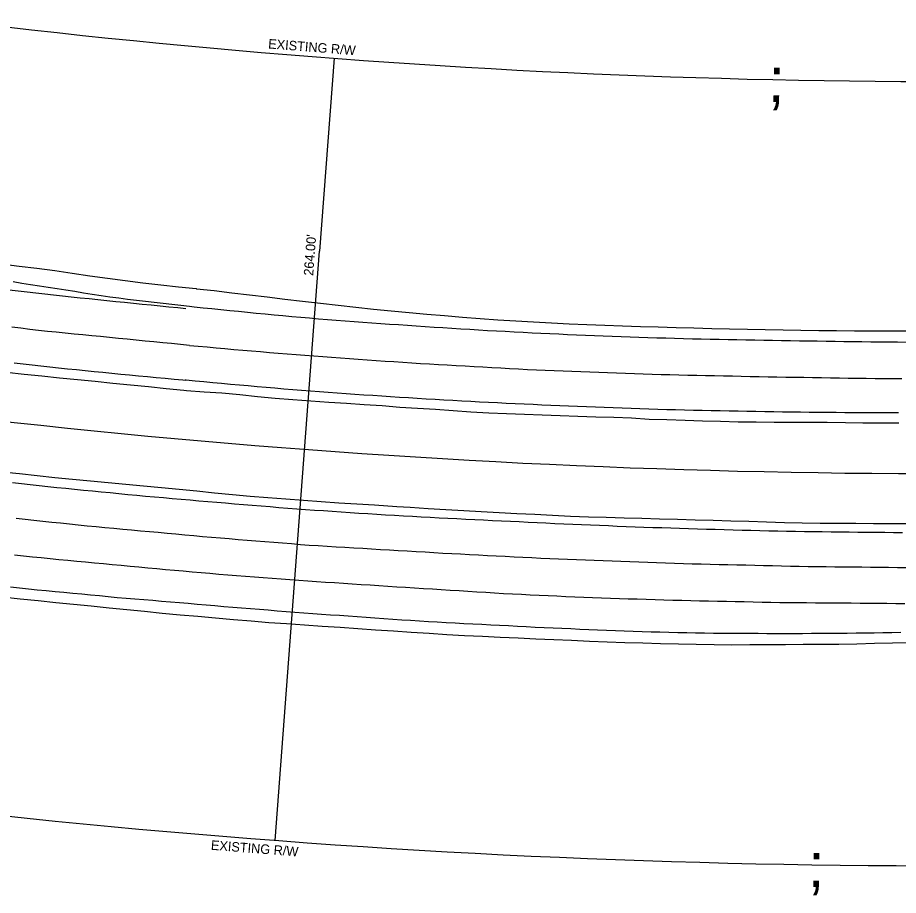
# Model space of a CAD drawing. Extents: x 1182322 to 1186765, y 572295 to 575411.
# Drawn here: x 1186088.5 to 1186384.8, y 573551.8 to 573847.3 of the extents above; entities that cross this region are included whole.
import ezdxf

# ---------------------------------------------------------------- set-up
doc = ezdxf.new("R2010")
doc.units = 0
for name, color, linetype in [('COGO Default Chain', 7, 'Continuous'), ('Exist Horizontal Alignment', 7, 'Continuous'), ('Exist Right of Way Control of Access CA Symbol CELL', 7, 'Continuous'), ('Exist Right of Way Line', 7, 'Continuous'), ('Exist Right of Way Line Text', 7, 'Continuous'), ('Exist Right of Way Width CELL', 7, 'Continuous'), ('Exist Roads EOP', 7, 'Continuous'), ('Exist Roads EOT', 7, 'Continuous')]:
    doc.layers.add(name, color=color, linetype=linetype)

msp = doc.modelspace()

# ---------------------------------------------------------------- linework, layer by layer
at = {"layer": 'COGO Default Chain'}
msp.add_arc((1186401.9, 576570.15), 2876.37, 262.82154, 274.34174, dxfattribs=at)
at = {"layer": 'Exist Horizontal Alignment'}
msp.add_arc((1186401.9, 576570.15), 2876.37, 262.82154, 274.34174, dxfattribs=at)
at = {"layer": 'Exist Right of Way Control of Access CA Symbol CELL'}
for p, q in [((1186348.56, 573826.3), (1186348.56, 573826.3)), ((1186361.91, 573562.04), (1186361.91, 573562.04))]:
    msp.add_line(p, q, dxfattribs=at)
at = {"layer": 'Exist Right of Way Line'}
for radius in [2744.37, 3008.37]:
    msp.add_arc((1186401.9, 576570.15), radius, 262.82154, 274.34174, dxfattribs=at)
at = {"layer": 'Exist Right of Way Width CELL'}
for p in [(1186195.03, 573833.59), (1186175.13, 573570.34)]:
    msp.add_line(p, (1186190.13, 573768.72), dxfattribs=at)
at = {"layer": 'Exist Roads EOP'}
for points in [[(1186083.15, 573764.37), (1186089.11, 573763.65), (1186095.06, 573762.92), (1186101.01, 573762.15), (1186106.94, 573761.26), (1186112.88, 573760.37), (1186118.82, 573759.55), (1186124.77, 573758.77), (1186130.72, 573758.01), (1186136.68, 573757.34), (1186142.64, 573756.69), (1186148.61, 573756.05), (1186148.68, 573756.04)], [(1186148.68, 573756.04), (1186154.64, 573755.38), (1186160.6, 573754.69), (1186166.56, 573753.98), (1186172.51, 573753.27), (1186178.47, 573752.55), (1186184.43, 573751.84), (1186190.39, 573751.13), (1186196.35, 573750.44), (1186202.31, 573749.79), (1186208.28, 573749.2), (1186214.25, 573748.63), (1186220.23, 573748.06), (1186226.2, 573747.51), (1186232.18, 573746.98), (1186238.15, 573746.47), (1186244.14, 573746), (1186250.12, 573745.59), (1186256.11, 573745.23), (1186262.1, 573744.88), (1186268.09, 573744.56), (1186274.08, 573744.26), (1186280.07, 573744.01), (1186286.07, 573743.78), (1186292.06, 573743.56), (1186298.06, 573743.36), (1186304.06, 573743.17), (1186310.05, 573742.99), (1186316.05, 573742.81), (1186322.05, 573742.65), (1186328.05, 573742.5), (1186334.04, 573742.37), (1186340.04, 573742.25), (1186346.04, 573742.15), (1186352.04, 573742.06), (1186358.04, 573741.99), (1186364.04, 573741.93), (1186370.04, 573741.89), (1186376.04, 573741.85), (1186382.04, 573741.82), (1186388.03, 573741.8)], [(1186144.45, 573721.76), (1186138.49, 573722.35), (1186132.52, 573722.95), (1186126.55, 573723.55), (1186120.58, 573724.15), (1186114.61, 573724.75), (1186108.64, 573725.35), (1186102.67, 573725.95), (1186096.7, 573726.55), (1186090.74, 573727.18), (1186084.77, 573727.85)], [(1186385.01, 573710.75), (1186378.89, 573710.77), (1186372.92, 573710.76), (1186367, 573710.88), (1186360.91, 573710.97), (1186354.94, 573710.95), (1186348.95, 573711.01), (1186343.02, 573711), (1186336.94, 573711.08), (1186330.91, 573711.14), (1186324.96, 573711.3), (1186318.98, 573711.49), (1186313.08, 573711.63), (1186306.97, 573711.88), (1186301.03, 573712.01), (1186295.02, 573712.44), (1186289.09, 573712.73), (1186283.05, 573712.82), (1186277.02, 573713.05), (1186271.05, 573713.25), (1186265.03, 573713.51), (1186259.01, 573713.71), (1186253.05, 573713.93), (1186247.09, 573714.19), (1186241.05, 573714.48), (1186235.07, 573714.94), (1186229.08, 573715.33), (1186223.08, 573715.7), (1186217.1, 573716.1), (1186211.14, 573716.56), (1186205.12, 573716.92), (1186199.13, 573717.36), (1186193.21, 573717.72), (1186187.14, 573718.16), (1186181.13, 573718.57), (1186175.13, 573719.12), (1186169.25, 573719.64), (1186163.25, 573720.26), (1186157.29, 573720.83), (1186151.31, 573721.26), (1186145.33, 573721.69), (1186144.46, 573721.75)], [(1186083.18, 573694.43), (1186089.14, 573693.79), (1186095.11, 573693.16), (1186101.07, 573692.53), (1186107.05, 573691.96), (1186113.02, 573691.4), (1186118.99, 573690.83), (1186124.97, 573690.27), (1186130.94, 573689.7), (1186136.91, 573689.13), (1186142.88, 573688.55), (1186148.85, 573687.96), (1186154.82, 573687.36), (1186160.79, 573686.76), (1186166.76, 573686.18), (1186172.74, 573685.72), (1186178.73, 573685.28), (1186184.71, 573684.84), (1186190.69, 573684.4), (1186196.62, 573684), (1186202.64, 573683.61), (1186208.61, 573683.23), (1186216.1, 573682.75), (1186220.59, 573682.46), (1186226.64, 573682.07), (1186232.55, 573681.7), (1186238.6, 573681.36), (1186244.53, 573681.05), (1186250.57, 573680.74), (1186256.53, 573680.42), (1186262.51, 573680.11), (1186268.51, 573679.79), (1186274.5, 573679.48), (1186280.55, 573679.25), (1186286.48, 573679.09), (1186292.53, 573678.93), (1186298.53, 573678.77), (1186304.52, 573678.61), (1186310.52, 573678.45), (1186316.52, 573678.28), (1186322.52, 573678.1), (1186328.51, 573677.92), (1186334.51, 573677.73), (1186340.51, 573677.55), (1186346.5, 573677.36), (1186352.5, 573677.2), (1186358.5, 573677.15), (1186364.5, 573677.11), (1186370.5, 573677.07), (1186376.5, 573677.04), (1186382.5, 573677.03), (1186388.5, 573677.01)], [(1186388.83, 573636.85), (1186382.83, 573636.71), (1186376.84, 573636.57), (1186370.84, 573636.43), (1186364.84, 573636.3), (1186358.84, 573636.25), (1186352.84, 573636.22), (1186346.84, 573636.19), (1186340.84, 573636.15), (1186334.84, 573636.12), (1186328.85, 573636.09), (1186322.85, 573636.12), (1186316.85, 573636.26), (1186310.85, 573636.4), (1186304.85, 573636.54), (1186298.85, 573636.67), (1186292.86, 573636.87), (1186286.86, 573637.1), (1186280.87, 573637.33), (1186274.87, 573637.57), (1186268.88, 573637.8), (1186262.88, 573638.06), (1186256.89, 573638.35), (1186250.9, 573638.64), (1186244.91, 573638.94), (1186238.91, 573639.23), (1186232.92, 573639.54), (1186226.94, 573639.93), (1186220.95, 573640.33), (1186214.96, 573640.73), (1186208.98, 573641.13), (1186202.99, 573641.54), (1186197.01, 573641.95), (1186191.02, 573642.36), (1186185.04, 573642.78), (1186179.05, 573643.19), (1186173.07, 573643.61), (1186167.08, 573644.07), (1186161.11, 573644.6), (1186155.13, 573645.12), (1186149.15, 573645.64), (1186143.18, 573646.17), (1186137.21, 573646.75), (1186131.24, 573647.35), (1186125.27, 573647.94), (1186119.3, 573648.54), (1186113.33, 573649.14), (1186107.36, 573649.74), (1186101.39, 573650.34), (1186095.42, 573650.94), (1186089.45, 573651.55), (1186083.48, 573652.17)]]:
    msp.add_lwpolyline(points, dxfattribs=at)
at = {"layer": 'Exist Roads EOT'}
for points in [[(1186087, 573758.42), (1186089.96, 573757.94), (1186092.93, 573757.47), (1186095.89, 573757), (1186098.85, 573756.54), (1186101.82, 573756.08), (1186104.78, 573755.62), (1186107.75, 573755.15), (1186110.71, 573754.69), (1186113.67, 573754.22), (1186116.64, 573753.77), (1186119.61, 573753.35), (1186122.58, 573752.93), (1186125.55, 573752.52), (1186128.53, 573752.17), (1186131.51, 573751.84), (1186134.49, 573751.5), (1186137.47, 573751.15), (1186140.45, 573750.8), (1186143.43, 573750.46), (1186146.41, 573750.12), (1186147.93, 573749.96)], [(1186085.73, 573755.6), (1186088.72, 573755.27), (1186091.7, 573754.93), (1186094.68, 573754.6), (1186097.66, 573754.27), (1186100.64, 573753.94), (1186103.63, 573753.62), (1186106.61, 573753.31), (1186109.59, 573752.99), (1186112.58, 573752.68), (1186115.56, 573752.37), (1186118.54, 573752.06), (1186121.53, 573751.75), (1186124.51, 573751.45), (1186127.5, 573751.16), (1186130.48, 573750.86), (1186133.47, 573750.57), (1186136.46, 573750.28), (1186139.44, 573749.98), (1186142.43, 573749.69), (1186145.16, 573749.42)], [(1186147.95, 573749.95), (1186150.93, 573749.65), (1186153.92, 573749.35), (1186156.9, 573749.05), (1186159.89, 573748.75), (1186162.87, 573748.45), (1186165.86, 573748.15), (1186168.84, 573747.85), (1186171.83, 573747.55), (1186174.81, 573747.26), (1186177.8, 573746.98), (1186180.79, 573746.71), (1186183.77, 573746.45), (1186186.76, 573746.19), (1186189.75, 573745.94), (1186192.74, 573745.7), (1186195.73, 573745.46), (1186198.72, 573745.23), (1186201.72, 573745.01), (1186204.71, 573744.79), (1186207.7, 573744.57), (1186210.69, 573744.35), (1186213.68, 573744.14), (1186216.68, 573743.93), (1186219.67, 573743.72), (1186222.66, 573743.52), (1186225.65, 573743.32), (1186228.65, 573743.12), (1186231.64, 573742.92), (1186234.63, 573742.73), (1186237.63, 573742.55), (1186240.62, 573742.37), (1186243.62, 573742.19), (1186246.61, 573742.02), (1186249.61, 573741.86), (1186252.6, 573741.7), (1186255.6, 573741.54), (1186258.59, 573741.39), (1186261.59, 573741.23), (1186264.58, 573741.08), (1186267.58, 573740.94), (1186270.58, 573740.79), (1186273.57, 573740.65), (1186276.57, 573740.51), (1186279.57, 573740.37), (1186282.56, 573740.24), (1186285.56, 573740.13), (1186288.56, 573740.02), (1186291.56, 573739.91), (1186294.55, 573739.82), (1186297.55, 573739.72), (1186300.55, 573739.63), (1186303.55, 573739.54), (1186306.55, 573739.45), (1186309.55, 573739.37), (1186312.54, 573739.29), (1186315.54, 573739.21), (1186318.54, 573739.14), (1186321.54, 573739.07), (1186324.54, 573739.01), (1186327.54, 573738.94), (1186330.54, 573738.88), (1186333.54, 573738.82), (1186336.54, 573738.77), (1186339.54, 573738.71), (1186342.54, 573738.66), (1186345.53, 573738.61), (1186348.53, 573738.56), (1186351.53, 573738.52), (1186354.53, 573738.47), (1186357.53, 573738.43), (1186360.53, 573738.39), (1186363.53, 573738.35), (1186366.53, 573738.31), (1186369.53, 573738.27), (1186372.53, 573738.24), (1186375.53, 573738.2), (1186378.53, 573738.17), (1186381.53, 573738.14), (1186384.53, 573738.12), (1186387.53, 573738.09)], [(1186146.33, 573736.96), (1186143.34, 573737.25), (1186140.36, 573737.54), (1186137.37, 573737.83), (1186134.39, 573738.12), (1186131.4, 573738.42), (1186128.41, 573738.71), (1186125.43, 573739), (1186122.44, 573739.3), (1186119.46, 573739.59), (1186116.47, 573739.89), (1186113.49, 573740.18), (1186110.5, 573740.48), (1186107.52, 573740.77), (1186104.53, 573741.07), (1186101.54, 573741.36), (1186098.56, 573741.67), (1186095.58, 573742), (1186092.6, 573742.35), (1186089.62, 573742.7), (1186086.64, 573743.05)], [(1186146.35, 573736.96), (1186149.33, 573736.69), (1186152.32, 573736.42), (1186155.31, 573736.15), (1186158.3, 573735.89), (1186161.28, 573735.62), (1186164.27, 573735.36), (1186167.26, 573735.11), (1186170.25, 573734.85), (1186173.24, 573734.6), (1186176.23, 573734.35), (1186179.22, 573734.11), (1186182.21, 573733.87), (1186185.2, 573733.63), (1186188.19, 573733.4), (1186191.18, 573733.17), (1186194.17, 573732.95), (1186197.16, 573732.73), (1186200.16, 573732.51), (1186203.15, 573732.3), (1186206.14, 573732.09), (1186209.13, 573731.89), (1186212.13, 573731.69), (1186215.12, 573731.49), (1186218.11, 573731.29), (1186221.11, 573731.09), (1186224.1, 573730.9), (1186227.09, 573730.71), (1186230.09, 573730.53), (1186233.08, 573730.36), (1186236.08, 573730.18), (1186239.07, 573730.02), (1186242.07, 573729.85), (1186245.06, 573729.68), (1186248.06, 573729.52), (1186251.05, 573729.36), (1186254.05, 573729.2), (1186257.04, 573729.04), (1186260.04, 573728.89), (1186263.04, 573728.74), (1186266.03, 573728.6), (1186269.03, 573728.47), (1186272.03, 573728.34), (1186275.02, 573728.23), (1186278.02, 573728.11), (1186281.02, 573728), (1186284.02, 573727.89), (1186287.01, 573727.78), (1186290.01, 573727.67), (1186293.01, 573727.56), (1186296.01, 573727.46), (1186299.01, 573727.36), (1186302, 573727.26), (1186305, 573727.18), (1186308, 573727.1), (1186311, 573727.03), (1186314, 573726.97), (1186317, 573726.9), (1186320, 573726.84), (1186323, 573726.77), (1186325.99, 573726.71), (1186328.99, 573726.65), (1186331.99, 573726.59), (1186334.99, 573726.53), (1186337.99, 573726.48), (1186340.99, 573726.42), (1186343.99, 573726.36), (1186346.99, 573726.31), (1186349.99, 573726.25), (1186352.99, 573726.2), (1186355.99, 573726.15), (1186358.99, 573726.1), (1186361.99, 573726.05), (1186364.98, 573726.01), (1186367.98, 573725.96), (1186370.98, 573725.92), (1186373.98, 573725.89), (1186376.98, 573725.85), (1186379.98, 573725.83), (1186382.98, 573725.81), (1186385.98, 573725.8)], [(1186087.43, 573731.07), (1186090.42, 573730.73), (1186093.4, 573730.4), (1186096.38, 573730.07), (1186099.36, 573729.74), (1186102.34, 573729.42), (1186105.33, 573729.11), (1186108.31, 573728.8), (1186111.3, 573728.49), (1186114.28, 573728.19), (1186117.26, 573727.89), (1186120.25, 573727.59), (1186123.23, 573727.29), (1186126.22, 573727.01), (1186129.21, 573726.72), (1186132.19, 573726.44), (1186135.18, 573726.16), (1186138.17, 573725.89), (1186141.16, 573725.62), (1186144.14, 573725.34), (1186144.89, 573725.26)], [(1186384.87, 573714.2), (1186381.87, 573714.21), (1186378.87, 573714.22), (1186375.87, 573714.23), (1186372.87, 573714.25), (1186369.87, 573714.27), (1186366.87, 573714.29), (1186363.87, 573714.31), (1186360.87, 573714.34), (1186357.87, 573714.37), (1186354.87, 573714.4), (1186351.87, 573714.44), (1186348.87, 573714.48), (1186345.87, 573714.52), (1186342.88, 573714.57), (1186339.88, 573714.61), (1186336.88, 573714.66), (1186333.88, 573714.71), (1186330.88, 573714.77), (1186327.88, 573714.82), (1186324.88, 573714.88), (1186321.88, 573714.94), (1186318.88, 573715.01), (1186315.88, 573715.08), (1186312.88, 573715.15), (1186309.89, 573715.22), (1186306.89, 573715.3), (1186303.89, 573715.38), (1186300.89, 573715.47), (1186297.89, 573715.56), (1186294.89, 573715.66), (1186291.9, 573715.77), (1186288.9, 573715.88), (1186285.9, 573716), (1186282.9, 573716.12), (1186279.91, 573716.24), (1186276.91, 573716.36), (1186273.91, 573716.49), (1186270.92, 573716.62), (1186267.92, 573716.75), (1186264.92, 573716.88), (1186261.93, 573717.02), (1186258.93, 573717.16), (1186255.93, 573717.3), (1186252.94, 573717.44), (1186249.94, 573717.59), (1186246.94, 573717.73), (1186243.95, 573717.88), (1186240.95, 573718.04), (1186237.96, 573718.2), (1186234.96, 573718.36), (1186231.97, 573718.53), (1186228.97, 573718.71), (1186225.98, 573718.89), (1186222.98, 573719.07), (1186219.99, 573719.26), (1186217, 573719.45), (1186214, 573719.64), (1186211.01, 573719.84), (1186208.02, 573720.04), (1186205.02, 573720.25), (1186202.03, 573720.46), (1186199.04, 573720.67), (1186196.05, 573720.88), (1186193.05, 573721.1), (1186190.06, 573721.32), (1186187.07, 573721.54), (1186184.08, 573721.77), (1186181.09, 573722.01), (1186178.1, 573722.26), (1186175.11, 573722.52), (1186172.12, 573722.77), (1186169.13, 573723.03), (1186166.15, 573723.3), (1186163.16, 573723.56), (1186160.17, 573723.83), (1186157.18, 573724.1), (1186154.2, 573724.37), (1186151.21, 573724.65), (1186148.22, 573724.94), (1186145.24, 573725.23), (1186144.89, 573725.26)], [(1186086.84, 573690.82), (1186089.82, 573690.48), (1186092.8, 573690.14), (1186095.78, 573689.8), (1186098.76, 573689.46), (1186101.74, 573689.15), (1186104.73, 573688.86), (1186107.71, 573688.56), (1186110.7, 573688.27), (1186113.68, 573687.98), (1186116.67, 573687.68), (1186119.66, 573687.39), (1186122.64, 573687.1), (1186125.63, 573686.81), (1186128.61, 573686.52), (1186131.6, 573686.24), (1186134.59, 573685.97), (1186137.58, 573685.71), (1186140.57, 573685.45), (1186143.55, 573685.19), (1186146.54, 573684.93), (1186149.53, 573684.67), (1186152.52, 573684.41), (1186155.51, 573684.15), (1186158.5, 573683.9), (1186161.49, 573683.65), (1186164.48, 573683.41), (1186167.47, 573683.16), (1186170.46, 573682.91), (1186173.45, 573682.67), (1186176.44, 573682.42), (1186179.43, 573682.19), (1186182.42, 573681.98), (1186185.41, 573681.76), (1186188.41, 573681.54), (1186191.4, 573681.33), (1186194.39, 573681.11), (1186197.38, 573680.9), (1186200.38, 573680.71), (1186203.37, 573680.52), (1186206.36, 573680.33), (1186209.36, 573680.13), (1186212.35, 573679.94), (1186215.35, 573679.77), (1186218.34, 573679.6), (1186221.34, 573679.44), (1186224.33, 573679.28), (1186227.33, 573679.12), (1186230.32, 573678.95), (1186233.32, 573678.79), (1186236.32, 573678.64), (1186239.31, 573678.49), (1186242.31, 573678.35), (1186245.31, 573678.2), (1186248.3, 573678.06), (1186251.3, 573677.91), (1186254.3, 573677.76), (1186257.29, 573677.62), (1186260.29, 573677.47), (1186263.28, 573677.33), (1186266.28, 573677.18), (1186269.28, 573677.03), (1186272.27, 573676.89), (1186275.27, 573676.76), (1186278.27, 573676.63), (1186281.27, 573676.51), (1186284.26, 573676.39), (1186287.26, 573676.27), (1186290.26, 573676.15), (1186293.26, 573676.02), (1186296.25, 573675.9), (1186299.25, 573675.8), (1186302.25, 573675.7), (1186305.25, 573675.6), (1186308.25, 573675.5), (1186311.25, 573675.4), (1186314.24, 573675.3), (1186317.24, 573675.21), (1186320.24, 573675.13), (1186323.24, 573675.04), (1186326.24, 573674.96), (1186329.24, 573674.88), (1186332.24, 573674.79), (1186335.24, 573674.71), (1186338.23, 573674.64), (1186341.23, 573674.58), (1186344.23, 573674.52), (1186347.23, 573674.45), (1186350.23, 573674.39), (1186353.23, 573674.33), (1186356.23, 573674.29), (1186359.23, 573674.25), (1186362.23, 573674.21), (1186365.23, 573674.18), (1186368.23, 573674.14), (1186371.23, 573674.1), (1186374.23, 573674.08), (1186377.23, 573674.05), (1186380.23, 573674.03), (1186383.23, 573674), (1186386.23, 573673.98)], [(1186387.49, 573662.1), (1186384.49, 573662.13), (1186381.49, 573662.16), (1186378.49, 573662.18), (1186375.49, 573662.21), (1186372.49, 573662.25), (1186369.49, 573662.28), (1186366.49, 573662.31), (1186363.49, 573662.34), (1186360.49, 573662.37), (1186357.49, 573662.41), (1186354.49, 573662.45), (1186351.49, 573662.51), (1186348.5, 573662.58), (1186345.5, 573662.65), (1186342.5, 573662.72), (1186339.5, 573662.79), (1186336.5, 573662.85), (1186333.5, 573662.92), (1186330.5, 573662.99), (1186327.5, 573663.06), (1186324.5, 573663.13), (1186321.5, 573663.2), (1186318.5, 573663.27), (1186315.5, 573663.34), (1186312.51, 573663.44), (1186309.51, 573663.54), (1186306.51, 573663.65), (1186303.51, 573663.76), (1186300.51, 573663.86), (1186297.51, 573663.97), (1186294.52, 573664.08), (1186291.52, 573664.19), (1186288.52, 573664.29), (1186285.52, 573664.4), (1186282.52, 573664.51), (1186279.53, 573664.61), (1186276.53, 573664.72), (1186273.53, 573664.83), (1186270.53, 573664.95), (1186267.54, 573665.1), (1186264.54, 573665.25), (1186261.54, 573665.41), (1186258.55, 573665.56), (1186255.55, 573665.71), (1186252.56, 573665.87), (1186249.56, 573666.02), (1186246.56, 573666.17), (1186243.57, 573666.32), (1186240.57, 573666.48), (1186237.58, 573666.63), (1186234.58, 573666.79), (1186231.58, 573666.95), (1186228.59, 573667.13), (1186225.59, 573667.3), (1186222.6, 573667.48), (1186219.6, 573667.66), (1186216.61, 573667.84), (1186213.62, 573668.01), (1186210.62, 573668.19), (1186207.63, 573668.37), (1186204.63, 573668.54), (1186201.64, 573668.72), (1186198.64, 573668.9), (1186195.65, 573669.08), (1186192.65, 573669.25), (1186189.66, 573669.43), (1186186.66, 573669.63), (1186183.67, 573669.86), (1186180.68, 573670.1), (1186177.69, 573670.34), (1186174.7, 573670.58), (1186171.71, 573670.82), (1186168.72, 573671.07), (1186165.73, 573671.31), (1186162.74, 573671.55), (1186159.75, 573671.79), (1186156.76, 573672.03), (1186153.77, 573672.28), (1186150.78, 573672.55), (1186147.8, 573672.82), (1186144.81, 573673.1), (1186141.82, 573673.37), (1186138.83, 573673.65), (1186135.85, 573673.92), (1186132.86, 573674.2), (1186129.87, 573674.47), (1186126.88, 573674.75), (1186123.9, 573675.02), (1186120.91, 573675.3), (1186117.92, 573675.57), (1186114.93, 573675.85), (1186111.95, 573676.13), (1186108.96, 573676.43), (1186105.98, 573676.75), (1186103, 573677.06), (1186100.01, 573677.37), (1186097.03, 573677.69), (1186094.05, 573678), (1186091.06, 573678.32), (1186088.08, 573678.64)], [(1186087.54, 573666.45), (1186090.52, 573666.14), (1186093.51, 573665.83), (1186096.49, 573665.52), (1186099.48, 573665.21), (1186102.46, 573664.91), (1186105.45, 573664.62), (1186108.43, 573664.34), (1186111.42, 573664.06), (1186114.41, 573663.78), (1186117.39, 573663.5), (1186120.38, 573663.22), (1186123.37, 573662.94), (1186126.35, 573662.67), (1186129.34, 573662.39), (1186132.33, 573662.11), (1186135.32, 573661.83), (1186138.3, 573661.57), (1186141.29, 573661.3), (1186144.28, 573661.04), (1186147.27, 573660.77), (1186150.26, 573660.5), (1186153.25, 573660.24), (1186156.23, 573659.97), (1186159.22, 573659.71), (1186162.21, 573659.45), (1186165.2, 573659.23), (1186168.19, 573659.01), (1186171.19, 573658.8), (1186174.18, 573658.58), (1186177.17, 573658.37), (1186180.16, 573658.15), (1186183.16, 573657.94), (1186186.15, 573657.72), (1186189.14, 573657.51), (1186192.13, 573657.3), (1186195.13, 573657.1), (1186198.12, 573656.9), (1186201.11, 573656.7), (1186204.11, 573656.51), (1186207.1, 573656.31), (1186210.09, 573656.12), (1186213.09, 573655.92), (1186216.08, 573655.73), (1186219.08, 573655.53), (1186222.07, 573655.34), (1186225.06, 573655.15), (1186228.06, 573654.97), (1186231.05, 573654.78), (1186234.05, 573654.6), (1186237.04, 573654.41), (1186240.03, 573654.23), (1186243.03, 573654.04), (1186246.02, 573653.86), (1186249.02, 573653.67), (1186252.01, 573653.49), (1186255.01, 573653.32), (1186258, 573653.17), (1186261, 573653.03), (1186264, 573652.89), (1186266.99, 573652.75), (1186269.99, 573652.61), (1186272.99, 573652.47), (1186275.98, 573652.34), (1186278.98, 573652.2), (1186281.98, 573652.06), (1186284.98, 573651.95), (1186287.97, 573651.86), (1186290.97, 573651.77), (1186293.97, 573651.68), (1186296.97, 573651.59), (1186299.97, 573651.5), (1186302.97, 573651.41), (1186305.97, 573651.32), (1186308.97, 573651.23), (1186311.96, 573651.14), (1186314.96, 573651.06), (1186317.96, 573651), (1186320.96, 573650.94), (1186323.96, 573650.87), (1186326.96, 573650.81), (1186329.96, 573650.75), (1186332.96, 573650.69), (1186335.96, 573650.63), (1186338.96, 573650.56), (1186341.96, 573650.5), (1186344.96, 573650.45), (1186347.96, 573650.42), (1186350.96, 573650.4), (1186353.96, 573650.37), (1186356.96, 573650.35), (1186359.96, 573650.32), (1186362.96, 573650.3), (1186365.96, 573650.27), (1186368.96, 573650.25), (1186371.96, 573650.22), (1186374.96, 573650.2), (1186377.96, 573650.17), (1186380.96, 573650.15), (1186383.96, 573650.12), (1186386.95, 573650.1)], [(1186385.62, 573640.33), (1186382.63, 573640.25), (1186379.63, 573640.19), (1186376.63, 573640.13), (1186373.63, 573640.06), (1186370.63, 573640.03), (1186367.63, 573639.99), (1186364.63, 573639.96), (1186361.63, 573639.94), (1186358.63, 573639.93), (1186355.63, 573639.92), (1186352.63, 573639.91), (1186349.63, 573639.89), (1186346.63, 573639.88), (1186343.63, 573639.86), (1186340.63, 573639.89), (1186337.63, 573639.92), (1186334.63, 573639.95), (1186331.63, 573639.96), (1186328.63, 573639.96), (1186325.63, 573639.96), (1186322.63, 573639.98), (1186319.63, 573640.03), (1186316.63, 573640.09), (1186313.63, 573640.15), (1186310.63, 573640.22), (1186307.63, 573640.3), (1186304.63, 573640.38), (1186301.64, 573640.47), (1186298.64, 573640.58), (1186295.64, 573640.69), (1186292.64, 573640.8), (1186289.64, 573640.9), (1186286.65, 573641.01), (1186283.65, 573641.12), (1186280.65, 573641.24), (1186277.65, 573641.36), (1186274.65, 573641.49), (1186271.66, 573641.62), (1186268.66, 573641.75), (1186265.66, 573641.89), (1186262.67, 573642.03), (1186259.67, 573642.19), (1186256.68, 573642.36), (1186253.68, 573642.53), (1186250.68, 573642.68), (1186247.69, 573642.82), (1186244.69, 573642.95), (1186241.69, 573643.1), (1186238.7, 573643.26), (1186235.7, 573643.43), (1186232.71, 573643.59), (1186229.71, 573643.77), (1186226.72, 573643.95), (1186223.72, 573644.13), (1186220.73, 573644.32), (1186217.74, 573644.51), (1186214.74, 573644.7), (1186211.75, 573644.89), (1186208.76, 573645.11), (1186205.76, 573645.33), (1186202.77, 573645.56), (1186199.78, 573645.77), (1186196.79, 573645.98), (1186193.8, 573646.19), (1186190.8, 573646.41), (1186187.81, 573646.62), (1186184.82, 573646.84), (1186181.83, 573647.06), (1186178.84, 573647.3), (1186175.85, 573647.53), (1186172.85, 573647.77), (1186169.86, 573648), (1186166.87, 573648.24), (1186163.88, 573648.48), (1186160.89, 573648.72), (1186157.9, 573648.98), (1186154.91, 573649.23), (1186151.93, 573649.49), (1186148.94, 573649.75), (1186145.95, 573650.02), (1186142.96, 573650.28), (1186139.97, 573650.54), (1186136.98, 573650.79), (1186133.99, 573651.04), (1186131, 573651.29), (1186128.01, 573651.53), (1186125.02, 573651.78), (1186122.03, 573652.03), (1186119.05, 573652.32), (1186116.06, 573652.61), (1186113.08, 573652.9), (1186110.09, 573653.19), (1186107.1, 573653.47), (1186104.12, 573653.75), (1186101.13, 573654.03), (1186098.14, 573654.31), (1186095.16, 573654.6), (1186092.17, 573654.89), (1186089.19, 573655.21), (1186086.2, 573655.53)]]:
    msp.add_lwpolyline(points, dxfattribs=at)

# ---------------------------------------------------------------- texts
at = {"layer": 'Exist Right of Way Control of Access CA Symbol CELL'}
for rotation, p in [(358.8863, (1186340.92, 573818.94)), (359.2384, (1186354.31, 573554.64))]:
    msp.add_text(';', height=15, rotation=rotation, dxfattribs=at).set_placement(p)
at = {"layer": 'Exist Right of Way Line Text'}
for rotation, p in [(355.5394, (1186172.74, 573836.92)), (355.5731, (1186153.47, 573567.19))]:
    msp.add_text('EXISTING R/W', height=3.2, rotation=rotation, dxfattribs=at).set_placement(p)
at = {"layer": 'Exist Right of Way Width CELL'}
msp.add_text("264.00'", height=3.2, rotation=85.677, dxfattribs=at).set_placement((1186187.96, 573760.31))

doc.saveas('drawing.dxf')
